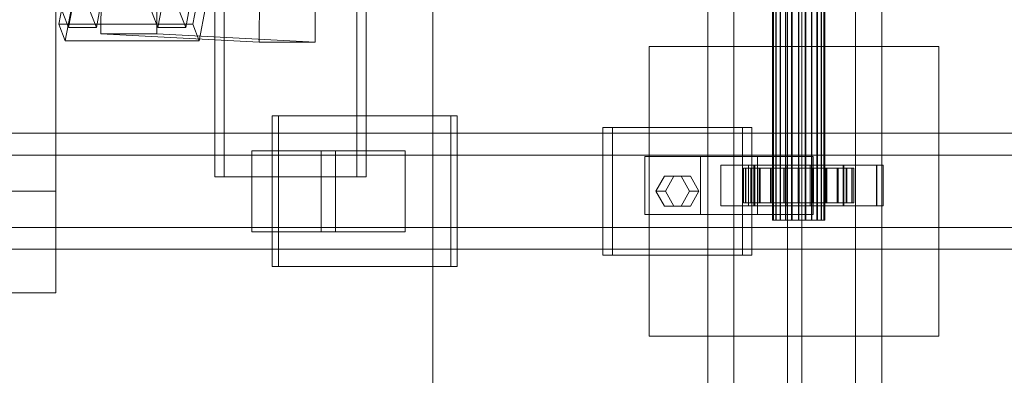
# Model space of a CAD drawing. Header units: millimetres. Extents: x -4738 to 65662, y -68080 to 6847.
# Tile 488 of 656: x 8966 to 9306, y -18494 to -18371. Entities that reach past the tile are written whole.
import ezdxf

# ---------------------------------------------------------------- set-up
doc = ezdxf.new("R2010")
doc.units = ezdxf.units.MM
for name, color, linetype, lineweight in [('COTAS_O', 1, 'Continuous', 0), ('superior_C01', 7, 'Continuous', 0), ('superior_mezcladora', 7, 'Continuous', 0)]:
    doc.layers.add(name, color=color, linetype=linetype, lineweight=lineweight)
doc.dimstyles.new('R19_100', dxfattribs={"dimtxt": 250, "dimasz": 150, "dimexe": 150, "dimexo": 80, "dimgap": 100, "dimtad": 1, "dimtih": 1, "dimtoh": 1, "dimdsep": 46, "dimcen": 0.09, "dimadec": 0, "dimazin": 0, "dimtfac": 1, "dimtdec": 4, "dimtofl": 0, "dimtmove": 0, "dimatfit": 3, "dimfxl": 1, "dimtolj": 1, "dimtzin": 0, "dimarcsym": 0})

# ---------------------------------------------------------------- blocks, each defined once
blk = doc.blocks.new('DIM_R31_39')
at = {"layer": 'COTAS_O'}
for p, q in [((9108.38, -17350), (9063.38, -17500)), ((9808.38, -17350), (9108.38, -17350)), ((9108.38, -18650), (9108.38, -17350)), ((9108.38, -17350), (9153.38, -17500)), ((9108.38, -18650), (9063.38, -18500)), ((9108.38, -18650), (9153.38, -18500)), ((9808.38, -18650), (9108.38, -18650))]:
    blk.add_line(p, q, dxfattribs=at)
blk.add_text('1300 O', height=250, rotation=90, dxfattribs=at).set_placement((9008.38, -18000))

msp = doc.modelspace()

# ---------------------------------------------------------------- linework, layer by layer
at = {"layer": 'superior_C01'}
for p, q in [((9212.297, -19341.2), (9212.297, -16658.8)), ((9254.297, -16658.8), (9254.297, -19341.2)), ((9212.297, -19229.4), (9212.297, -16770.6)), ((9254.297, -16770.6), (9254.297, -19229.4)), ((9203.297, -17020), (9203.297, -18980)), ((9230.797, -17020), (9230.797, -18980)), ((9235.797, -18980), (9235.797, -17020)), ((9263.297, -18980), (9263.297, -17020)), ((9225.663, -18440), (9225.663, -17560)), ((9225.944, -18440), (9225.944, -17560)), ((9225.996, -18440), (9225.996, -17560)), ((9226.819, -18440), (9226.819, -17560)), ((9226.919, -18440), (9226.919, -17560)), ((9228.228, -18440), (9228.228, -17560)), ((9228.37, -18440), (9228.37, -17560)), ((9230.076, -18440), (9230.076, -17560)), ((9230.25, -18440), (9230.25, -17560)), ((9232.236, -18440), (9232.236, -17560)), ((9232.431, -18440), (9232.431, -17560)), ((9234.562, -18440), (9234.562, -17560)), ((9234.763, -18440), (9234.763, -17560)), ((9236.895, -18440), (9236.895, -17560)), ((9237.089, -18440), (9237.089, -17560)), ((9239.075, -18440), (9239.075, -17560)), ((9239.25, -18440), (9239.25, -17560)), ((9240.955, -18440), (9240.955, -17560)), ((9241.098, -18440), (9241.098, -17560)), ((9242.406, -18440), (9242.406, -17560)), ((9242.507, -18440), (9242.507, -17560)), ((9243.329, -17560), (9243.329, -18440)), ((9243.382, -18440), (9243.382, -17560)), ((9243.662, -18440), (9243.662, -17560)), ((9033.245, -17575), (9033.245, -18425)), ((9036.481, -18425), (9036.481, -17575)), ((9082.164, -18425), (9082.164, -17575)), ((9085.399, -17575), (9085.399, -18425)), ((8972.08, -18346.02), (8982.712, -18373.551)), ((8992.342, -18373.539), (8981.709, -18346.008)), ((9002.894, -18345.981), (9013.527, -18373.513)), ((9023.157, -18373.501), (9012.524, -18345.969)), ((8993.972, -18357.646), (8993.904, -18375.644)), ((9013.163, -18375.644), (9013.231, -18357.646)), ((8981.532, -18360.939), (8979.38, -18372.408)), ((8982.712, -18373.551), (8984.864, -18362.083)), ((8994.494, -18362.071), (8992.342, -18373.539)), ((9013.527, -18373.513), (9015.679, -18362.045)), ((9025.309, -18362.033), (9023.157, -18373.501)), ((9025.603, -18372.35), (9027.755, -18360.882)), ((9048.535, -18378.512), (9048.604, -18360.514)), ((9067.863, -18360.514), (9067.794, -18378.512)), ((8981.596, -18378.143), (8983.747, -18366.675)), ((9029.97, -18366.618), (9027.818, -18378.086)), ((8979.38, -18372.408), (9025.603, -18372.35)), ((8979.38, -18372.408), (8981.596, -18378.143)), ((9027.818, -18378.086), (9025.603, -18372.35)), ((8992.342, -18373.539), (8982.712, -18373.551)), ((8993.904, -18375.644), (9013.163, -18375.644)), ((9048.535, -18378.512), (8993.904, -18375.644)), ((9067.794, -18378.512), (9013.163, -18375.644)), ((9023.157, -18373.501), (9013.527, -18373.513)), ((9027.818, -18378.086), (8981.596, -18378.143)), ((9067.794, -18378.512), (9048.535, -18378.512)), ((9183.027, -18480), (9183.027, -18380)), ((9183.027, -18380), (9283.027, -18380)), ((9283.027, -18380), (9283.027, -18480)), ((9114.665, -18404), (9053.035, -18404)), ((9053.035, -18404), (9053.035, -18456)), ((9055.192, -18404), (9053.035, -18404)), ((9055.192, -18456), (9055.192, -18404)), ((9055.192, -18404), (9116.821, -18404)), ((9114.665, -18456), (9114.665, -18404)), ((9114.665, -18404), (9116.821, -18404)), ((9116.821, -18404), (9116.821, -18456)), ((9528.163, -18410), (8372.601, -18410)), ((8383.386, -18410), (9538.948, -18410)), ((9605.003, -18410), (8449.442, -18410)), ((8462.923, -18410), (9618.484, -18410)), ((9215.275, -18408), (9167.126, -18408)), ((9167.126, -18408), (9167.126, -18452)), ((9170.362, -18408), (9167.126, -18408)), ((9170.362, -18452), (9170.362, -18408)), ((9170.362, -18408), (9218.51, -18408)), ((9215.275, -18452), (9215.275, -18408)), ((9215.275, -18408), (9218.51, -18408)), ((9218.51, -18408), (9218.51, -18452)), ((9074.845, -18416), (9045.956, -18416)), ((9045.956, -18416), (9045.956, -18444)), ((9069.944, -18416), (9045.956, -18416)), ((9069.944, -18444), (9069.944, -18416)), ((9069.944, -18416), (9098.833, -18416)), ((9074.845, -18444), (9074.845, -18416)), ((9074.845, -18416), (9098.833, -18416)), ((9098.833, -18416), (9098.833, -18444)), ((9526.231, -18417.5), (8448.858, -18417.5)), ((8463.506, -18417.5), (9540.879, -18417.5)), ((9200.83, -18418), (9181.571, -18418)), ((9181.571, -18418), (9181.571, -18438)), ((9220.45, -18418), (9181.571, -18418)), ((9200.83, -18438), (9200.83, -18418)), ((9200.83, -18418), (9239.709, -18418)), ((9220.45, -18438), (9220.45, -18418)), ((9220.45, -18418), (9239.709, -18418)), ((9239.709, -18418), (9239.709, -18438)), ((9219.371, -18421), (9207.815, -18421)), ((9207.815, -18421), (9207.815, -18435)), ((9219.139, -18421), (9207.815, -18421)), ((9216.256, -18422), (9215.664, -18422)), ((9215.664, -18422), (9225.663, -18422)), ((9215.664, -18434), (9215.664, -18422)), ((9215.664, -18422), (9216.366, -18422)), ((9218.103, -18422), (9216.256, -18422)), ((9216.256, -18422), (9225.944, -18422)), ((9216.256, -18434), (9216.256, -18422)), ((9216.366, -18422), (9225.996, -18422)), ((9216.366, -18434), (9216.366, -18422)), ((9216.366, -18422), (9218.316, -18422)), ((9261.664, -18421), (9217.368, -18421)), ((9217.368, -18421), (9217.368, -18435)), ((9219.524, -18421), (9217.368, -18421)), ((9221.078, -18422), (9218.103, -18422)), ((9218.103, -18422), (9226.819, -18422)), ((9218.103, -18434), (9218.103, -18422)), ((9218.316, -18422), (9226.919, -18422)), ((9218.316, -18434), (9218.316, -18422)), ((9218.316, -18422), (9221.379, -18422)), ((9219.139, -18435), (9219.139, -18421)), ((9219.139, -18421), (9230.695, -18421)), ((9219.371, -18435), (9219.371, -18421)), ((9219.371, -18421), (9230.695, -18421)), ((9219.524, -18435), (9219.524, -18421)), ((9219.524, -18421), (9263.821, -18421)), ((9224.979, -18422), (9221.078, -18422)), ((9221.078, -18422), (9228.228, -18422)), ((9221.078, -18434), (9221.078, -18422)), ((9221.379, -18422), (9228.37, -18422)), ((9221.379, -18434), (9221.379, -18422)), ((9221.379, -18422), (9225.348, -18422)), ((9229.54, -18422), (9224.979, -18422)), ((9224.979, -18422), (9230.076, -18422)), ((9224.979, -18434), (9224.979, -18422)), ((9225.348, -18422), (9230.25, -18422)), ((9225.348, -18434), (9225.348, -18422)), ((9225.348, -18422), (9229.951, -18422)), ((9225.663, -18422), (9225.944, -18422)), ((9225.663, -18422), (9225.663, -18434)), ((9225.996, -18422), (9225.663, -18422)), ((9225.944, -18422), (9226.819, -18422)), ((9225.944, -18422), (9225.944, -18434)), ((9225.996, -18422), (9225.996, -18434)), ((9226.919, -18422), (9225.996, -18422)), ((9226.819, -18422), (9228.228, -18422)), ((9226.819, -18422), (9226.819, -18434)), ((9226.919, -18422), (9226.919, -18434)), ((9228.37, -18422), (9226.919, -18422)), ((9228.228, -18422), (9230.076, -18422)), ((9228.228, -18422), (9228.228, -18434)), ((9228.37, -18422), (9228.37, -18434)), ((9230.25, -18422), (9228.37, -18422)), ((9234.45, -18422), (9229.54, -18422)), ((9229.54, -18422), (9232.236, -18422)), ((9229.54, -18434), (9229.54, -18422)), ((9229.951, -18422), (9232.431, -18422)), ((9229.951, -18434), (9229.951, -18422)), ((9229.951, -18422), (9234.875, -18422)), ((9230.076, -18422), (9232.236, -18422)), ((9230.076, -18422), (9230.076, -18434)), ((9230.25, -18422), (9230.25, -18434)), ((9232.431, -18422), (9230.25, -18422)), ((9230.695, -18421), (9230.695, -18435)), ((9232.236, -18422), (9234.562, -18422)), ((9232.236, -18422), (9232.236, -18434)), ((9232.431, -18422), (9232.431, -18434)), ((9234.763, -18422), (9232.431, -18422)), ((9239.375, -18422), (9234.45, -18422)), ((9234.45, -18422), (9234.562, -18422)), ((9234.45, -18434), (9234.45, -18422)), ((9234.562, -18422), (9236.895, -18422)), ((9234.562, -18422), (9234.562, -18434)), ((9234.875, -18422), (9234.763, -18422)), ((9234.763, -18422), (9234.763, -18434)), ((9237.089, -18422), (9234.763, -18422)), ((9234.875, -18434), (9234.875, -18422)), ((9234.875, -18422), (9239.785, -18422)), ((9239.375, -18422), (9236.895, -18422)), ((9236.895, -18422), (9239.075, -18422)), ((9236.895, -18422), (9236.895, -18434)), ((9239.785, -18422), (9237.089, -18422)), ((9237.089, -18422), (9237.089, -18434)), ((9239.25, -18422), (9237.089, -18422)), ((9250.186, -18421), (9238.63, -18421)), ((9238.63, -18421), (9238.63, -18435)), ((9249.954, -18421), (9238.63, -18421)), ((9243.978, -18422), (9239.075, -18422)), ((9239.075, -18422), (9240.955, -18422)), ((9239.075, -18422), (9239.075, -18434)), ((9244.346, -18422), (9239.25, -18422)), ((9239.25, -18422), (9239.25, -18434)), ((9241.098, -18422), (9239.25, -18422)), ((9243.978, -18422), (9239.375, -18422)), ((9239.375, -18434), (9239.375, -18422)), ((9239.785, -18434), (9239.785, -18422)), ((9239.785, -18422), (9244.346, -18422)), ((9247.947, -18422), (9240.955, -18422)), ((9240.955, -18422), (9242.406, -18422)), ((9240.955, -18422), (9240.955, -18434)), ((9248.247, -18422), (9241.098, -18422)), ((9241.098, -18422), (9241.098, -18434)), ((9242.507, -18422), (9241.098, -18422)), ((9251.01, -18422), (9242.406, -18422)), ((9242.406, -18422), (9243.329, -18422)), ((9242.406, -18422), (9242.406, -18434)), ((9251.223, -18422), (9242.507, -18422)), ((9242.507, -18422), (9242.507, -18434)), ((9243.382, -18422), (9242.507, -18422)), ((9243.329, -18422), (9252.959, -18422)), ((9243.329, -18434), (9243.329, -18422)), ((9243.329, -18422), (9243.662, -18422)), ((9253.069, -18422), (9243.382, -18422)), ((9243.382, -18422), (9243.382, -18434)), ((9243.662, -18422), (9243.382, -18422)), ((9253.662, -18422), (9243.662, -18422)), ((9243.662, -18422), (9243.662, -18434)), ((9247.947, -18422), (9243.978, -18422)), ((9243.978, -18434), (9243.978, -18422)), ((9244.346, -18434), (9244.346, -18422)), ((9244.346, -18422), (9248.247, -18422)), ((9251.01, -18422), (9247.947, -18422)), ((9247.947, -18434), (9247.947, -18422)), ((9248.247, -18434), (9248.247, -18422)), ((9248.247, -18422), (9251.223, -18422)), ((9249.954, -18435), (9249.954, -18421)), ((9249.954, -18421), (9261.51, -18421)), ((9250.186, -18435), (9250.186, -18421)), ((9250.186, -18421), (9261.51, -18421)), ((9252.959, -18422), (9251.01, -18422)), ((9251.01, -18434), (9251.01, -18422)), ((9251.223, -18434), (9251.223, -18422)), ((9251.223, -18422), (9253.069, -18422)), ((9252.959, -18422), (9252.959, -18434)), ((9253.662, -18422), (9252.959, -18422)), ((9253.069, -18434), (9253.069, -18422)), ((9253.069, -18422), (9253.662, -18422)), ((9253.662, -18434), (9253.662, -18422)), ((9261.51, -18421), (9261.51, -18435)), ((9261.664, -18435), (9261.664, -18421)), ((9261.664, -18421), (9263.821, -18421)), ((9263.821, -18421), (9263.821, -18435)), ((9033.245, -18425), (9082.164, -18425)), ((9033.245, -18425), (9036.481, -18425)), ((9085.399, -18425), (9036.481, -18425)), ((9085.399, -18425), (9082.164, -18425)), ((9185.423, -18430), (9188.312, -18424.804)), ((9188.312, -18424.804), (9194.09, -18424.804)), ((9191.547, -18424.804), (9188.312, -18424.804)), ((9191.547, -18424.804), (9188.658, -18430)), ((9197.325, -18424.804), (9191.547, -18424.804)), ((9194.09, -18424.804), (9196.978, -18430)), ((9197.325, -18424.804), (9194.09, -18424.804)), ((9200.214, -18430), (9197.325, -18424.804)), ((9188.312, -18435.196), (9185.423, -18430)), ((9185.423, -18430), (9188.658, -18430)), ((9188.658, -18430), (9191.547, -18435.196)), ((9196.978, -18430), (9194.09, -18435.196)), ((9200.214, -18430), (9196.978, -18430)), ((9197.325, -18435.196), (9200.214, -18430)), ((9194.09, -18435.196), (9188.312, -18435.196)), ((9191.547, -18435.196), (9188.312, -18435.196)), ((9191.547, -18435.196), (9197.325, -18435.196)), ((9197.325, -18435.196), (9194.09, -18435.196)), ((9207.815, -18435), (9219.371, -18435)), ((9207.815, -18435), (9219.139, -18435)), ((9225.663, -18434), (9215.664, -18434)), ((9215.664, -18434), (9216.256, -18434)), ((9216.366, -18434), (9215.664, -18434)), ((9225.944, -18434), (9216.256, -18434)), ((9216.256, -18434), (9218.103, -18434)), ((9225.996, -18434), (9216.366, -18434)), ((9218.316, -18434), (9216.366, -18434)), ((9217.368, -18435), (9261.664, -18435)), ((9217.368, -18435), (9219.524, -18435)), ((9226.819, -18434), (9218.103, -18434)), ((9218.103, -18434), (9221.078, -18434)), ((9226.919, -18434), (9218.316, -18434)), ((9221.379, -18434), (9218.316, -18434)), ((9230.695, -18435), (9219.139, -18435)), ((9230.695, -18435), (9219.371, -18435)), ((9263.821, -18435), (9219.524, -18435)), ((9228.228, -18434), (9221.078, -18434)), ((9221.078, -18434), (9224.979, -18434)), ((9228.37, -18434), (9221.379, -18434)), ((9225.348, -18434), (9221.379, -18434)), ((9230.076, -18434), (9224.979, -18434)), ((9224.979, -18434), (9229.54, -18434)), ((9230.25, -18434), (9225.348, -18434)), ((9229.951, -18434), (9225.348, -18434)), ((9225.944, -18434), (9225.663, -18434)), ((9225.663, -18434), (9225.996, -18434)), ((9226.819, -18434), (9225.944, -18434)), ((9225.996, -18434), (9226.919, -18434)), ((9228.228, -18434), (9226.819, -18434)), ((9226.919, -18434), (9228.37, -18434)), ((9230.076, -18434), (9228.228, -18434)), ((9228.37, -18434), (9230.25, -18434)), ((9232.236, -18434), (9229.54, -18434)), ((9229.54, -18434), (9234.45, -18434)), ((9232.431, -18434), (9229.951, -18434)), ((9234.875, -18434), (9229.951, -18434)), ((9232.236, -18434), (9230.076, -18434)), ((9230.25, -18434), (9232.431, -18434)), ((9234.562, -18434), (9232.236, -18434)), ((9232.431, -18434), (9234.763, -18434)), ((9234.562, -18434), (9234.45, -18434)), ((9234.45, -18434), (9239.375, -18434)), ((9236.895, -18434), (9234.562, -18434)), ((9234.763, -18434), (9234.875, -18434)), ((9234.763, -18434), (9237.089, -18434)), ((9239.785, -18434), (9234.875, -18434)), ((9239.075, -18434), (9236.895, -18434)), ((9236.895, -18434), (9239.375, -18434)), ((9237.089, -18434), (9239.785, -18434)), ((9237.089, -18434), (9239.25, -18434)), ((9238.63, -18435), (9250.186, -18435)), ((9238.63, -18435), (9249.954, -18435)), ((9240.955, -18434), (9239.075, -18434)), ((9239.075, -18434), (9243.978, -18434)), ((9239.25, -18434), (9244.346, -18434)), ((9239.25, -18434), (9241.098, -18434)), ((9239.375, -18434), (9243.978, -18434)), ((9244.346, -18434), (9239.785, -18434)), ((9242.406, -18434), (9240.955, -18434)), ((9240.955, -18434), (9247.947, -18434)), ((9241.098, -18434), (9248.247, -18434)), ((9241.098, -18434), (9242.507, -18434)), ((9243.329, -18434), (9242.406, -18434)), ((9242.406, -18434), (9251.01, -18434)), ((9242.507, -18434), (9251.223, -18434)), ((9242.507, -18434), (9243.382, -18434)), ((9252.959, -18434), (9243.329, -18434)), ((9243.662, -18434), (9243.329, -18434)), ((9243.382, -18434), (9253.069, -18434)), ((9243.382, -18434), (9243.662, -18434)), ((9243.662, -18434), (9253.662, -18434)), ((9243.978, -18434), (9247.947, -18434)), ((9248.247, -18434), (9244.346, -18434)), ((9247.947, -18434), (9251.01, -18434)), ((9251.223, -18434), (9248.247, -18434)), ((9261.51, -18435), (9249.954, -18435)), ((9261.51, -18435), (9250.186, -18435)), ((9251.01, -18434), (9252.959, -18434)), ((9253.069, -18434), (9251.223, -18434)), ((9252.959, -18434), (9253.662, -18434)), ((9253.662, -18434), (9253.069, -18434)), ((9263.821, -18435), (9261.664, -18435)), ((9181.571, -18438), (9200.83, -18438)), ((9181.571, -18438), (9220.45, -18438)), ((9239.709, -18438), (9200.83, -18438)), ((9239.709, -18438), (9220.45, -18438)), ((9225.996, -18440), (9225.663, -18440)), ((9225.663, -18440), (9225.944, -18440)), ((9225.944, -18440), (9226.819, -18440)), ((9226.919, -18440), (9225.996, -18440)), ((9226.819, -18440), (9228.228, -18440)), ((9228.37, -18440), (9226.919, -18440)), ((9228.228, -18440), (9230.076, -18440)), ((9230.25, -18440), (9228.37, -18440)), ((9230.076, -18440), (9232.236, -18440)), ((9232.431, -18440), (9230.25, -18440)), ((9232.236, -18440), (9234.562, -18440)), ((9234.763, -18440), (9232.431, -18440)), ((9234.562, -18440), (9236.895, -18440)), ((9237.089, -18440), (9234.763, -18440)), ((9236.895, -18440), (9239.075, -18440)), ((9239.25, -18440), (9237.089, -18440)), ((9239.075, -18440), (9240.955, -18440)), ((9241.098, -18440), (9239.25, -18440)), ((9240.955, -18440), (9242.406, -18440)), ((9242.507, -18440), (9241.098, -18440)), ((9242.406, -18440), (9243.329, -18440)), ((9243.382, -18440), (9242.507, -18440)), ((9243.329, -18440), (9243.662, -18440)), ((9243.662, -18440), (9243.382, -18440)), ((8448.858, -18442.5), (9526.231, -18442.5)), ((8463.506, -18442.5), (9540.879, -18442.5)), ((9045.956, -18444), (9074.845, -18444)), ((9045.956, -18444), (9069.944, -18444)), ((9098.833, -18444), (9069.944, -18444)), ((9098.833, -18444), (9074.845, -18444)), ((8372.601, -18450), (9528.163, -18450)), ((8383.386, -18450), (9538.948, -18450)), ((8449.442, -18450), (9605.003, -18450)), ((8462.923, -18450), (9618.484, -18450)), ((9167.126, -18452), (9215.275, -18452)), ((9167.126, -18452), (9170.362, -18452)), ((9218.51, -18452), (9170.362, -18452)), ((9218.51, -18452), (9215.275, -18452)), ((9053.035, -18456), (9114.665, -18456)), ((9053.035, -18456), (9055.192, -18456)), ((9116.821, -18456), (9055.192, -18456)), ((9116.821, -18456), (9114.665, -18456)), ((9283.027, -18480), (9183.027, -18480))]:
    msp.add_line(p, q, dxfattribs=at)
at = {"layer": 'superior_mezcladora'}
for p, q in [((8978.381, -17705), (8978.381, -18465)), ((8978.381, -18350), (8978.381, -18430)), ((8978.381, -18430), (8898.381, -18430)), ((8978.381, -18465), (8558.381, -18465))]:
    msp.add_line(p, q, dxfattribs=at)

# ---------------------------------------------------------------- dimensions: what is measured, and where the dimension line sits
at = {"layer": 'COTAS_O'}
dim = msp.add_aligned_dim(p1=(9808.381, -18650), p2=(9808.381, -17350), distance=700, text='<> O', dimstyle='R19_100', dxfattribs=at)
dim.commit()
dim.dimension.update_dxf_attribs({"geometry": 'DIM_R31_39', "text_midpoint": (9108.381, -18000)})

doc.saveas('drawing.dxf')
